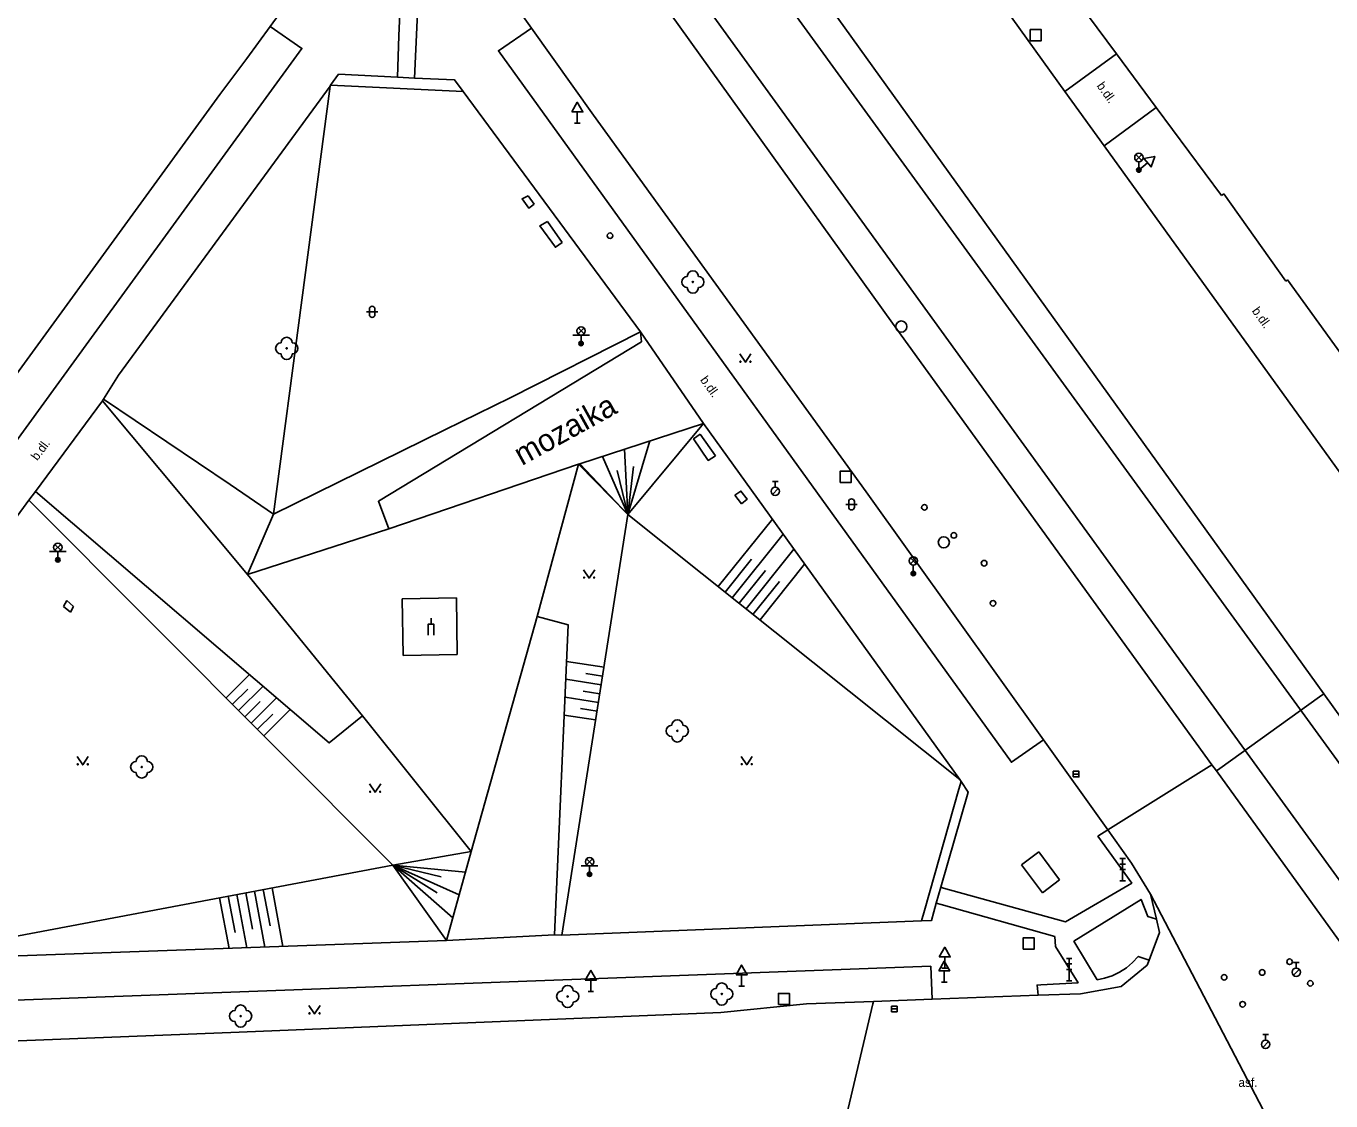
# Model space of a CAD drawing. Extents: x -599770 to -598493, y -1162076 to -1159209.
# Drawn here: x -599039.6 to -598981, y -1159605.2 to -1159556.9 of the extents above; entities that cross this region are included whole.
import ezdxf

# ---------------------------------------------------------------- set-up
doc = ezdxf.new("R2010")
doc.units = 0
doc.layers.add('Podklad', color=7, linetype='Continuous')

msp = doc.modelspace()

# ---------------------------------------------------------------- linework, layer by layer
at = {"layer": 'Podklad'}
for p, q in [((-599014.89, -1159560.791), (-599014.89, -1159561.3)), ((-599015.015, -1159561.3), (-599014.765, -1159561.3)), ((-598989.803, -1159562.97), (-598989.538, -1159562.705)), ((-598989.803, -1159562.705), (-598989.538, -1159562.97)), ((-598989.751, -1159563.305), (-598989.589, -1159563.495)), ((-598989.67, -1159563.025), (-598989.67, -1159563.4)), ((-598989.283, -1159563.07), (-598989.67, -1159563.4)), ((-599024.228, -1159569.643), (-599024.228, -1159569.893)), ((-599023.978, -1159569.643), (-599023.978, -1159569.893)), ((-599024.353, -1159569.768), (-599023.853, -1159569.768)), ((-599015.095, -1159570.815), (-599014.345, -1159570.815)), ((-599014.852, -1159570.76), (-599014.587, -1159570.495)), ((-599014.852, -1159570.495), (-599014.587, -1159570.76)), ((-599014.72, -1159570.815), (-599014.72, -1159571.19)), ((-599006.129, -1159577.966), (-599005.864, -1159577.701)), ((-599006.125, -1159577.392), (-599005.875, -1159577.392)), ((-599006, -1159577.642), (-599006, -1159577.392)), ((-599002.823, -1159578.418), (-599002.323, -1159578.418)), ((-599002.698, -1159578.293), (-599002.698, -1159578.543)), ((-599002.448, -1159578.293), (-599002.448, -1159578.543)), ((-599038.352, -1159580.48), (-599038.087, -1159580.215)), ((-599038.352, -1159580.215), (-599038.087, -1159580.48)), ((-599038.595, -1159580.535), (-599037.845, -1159580.535)), ((-599038.22, -1159580.535), (-599038.22, -1159580.91)), ((-598999.933, -1159581.09), (-598999.668, -1159580.825)), ((-598999.933, -1159580.825), (-598999.668, -1159581.09)), ((-598999.8, -1159581.145), (-598999.8, -1159581.52)), ((-599021.46, -1159583.79), (-599021.46, -1159583.525)), ((-598992.615, -1159590.53), (-598992.365, -1159590.53)), ((-599014.472, -1159594.6), (-599014.207, -1159594.335)), ((-599014.472, -1159594.335), (-599014.207, -1159594.6)), ((-598990.525, -1159594.32), (-598990.275, -1159594.32)), ((-598990.4, -1159595.32), (-598990.4, -1159594.32)), ((-599014.715, -1159594.655), (-599013.965, -1159594.655)), ((-599014.34, -1159594.655), (-599014.34, -1159595.03)), ((-598990.525, -1159594.57), (-598990.275, -1159594.57)), ((-598990.525, -1159594.82), (-598990.275, -1159594.82)), ((-598990.525, -1159595.32), (-598990.275, -1159595.32)), ((-598998.39, -1159598.741), (-598998.39, -1159599.25)), ((-598992.925, -1159598.81), (-598992.675, -1159598.81)), ((-598992.925, -1159599.06), (-598992.675, -1159599.06)), ((-598992.8, -1159599.81), (-598992.8, -1159598.81)), ((-598982.725, -1159598.992), (-598982.475, -1159598.992)), ((-598982.6, -1159599.242), (-598982.6, -1159598.992)), ((-599007.51, -1159599.541), (-599007.51, -1159600.05)), ((-598998.515, -1159599.25), (-598998.265, -1159599.25)), ((-598998.41, -1159599.361), (-598998.41, -1159599.87)), ((-598992.925, -1159599.31), (-598992.675, -1159599.31)), ((-598982.729, -1159599.566), (-598982.464, -1159599.301)), ((-599014.28, -1159599.781), (-599014.28, -1159600.29)), ((-599007.635, -1159600.05), (-599007.385, -1159600.05)), ((-598998.535, -1159599.87), (-598998.285, -1159599.87)), ((-598992.925, -1159599.81), (-598992.675, -1159599.81)), ((-599014.405, -1159600.29), (-599014.155, -1159600.29)), ((-599000.775, -1159601.08), (-599000.525, -1159601.08)), ((-598984.109, -1159602.806), (-598983.844, -1159602.541)), ((-598984.105, -1159602.233), (-598983.855, -1159602.233)), ((-598983.98, -1159602.483), (-598983.98, -1159602.233))]:
    msp.add_line(p, q, dxfattribs=at)
for points in [[(-599008.12, -1159538.83), (-598993, -1159559.88)], [(-599008.48, -1159549.22), (-598981.37, -1159586.93), (-598974.43, -1159596.58), (-598966.25, -1159607.96), (-598965.21, -1159609.41)], [(-598844.33, -1159778.48), (-598871.56, -1159740.72), (-598895.33, -1159707.72), (-598923.14, -1159669.47), (-598961.62, -1159616.26), (-599010.1, -1159549.52)], [(-599022.2, -1159559.27), (-599022, -1159555.02), (-599022.339, -1159554.603), (-599022.356, -1159554.582), (-599023.51, -1159553.16), (-599024.32, -1159552.17), (-599024.11, -1159551.98), (-599023.88, -1159551.82), (-599023.63, -1159551.69), (-599023.36, -1159551.6), (-599023.09, -1159551.53), (-599022.81, -1159551.51), (-599022.57, -1159551.51), (-599022.52, -1159551.01)], [(-599012.96, -1159550.69), (-598985.05, -1159589.26), (-598961.84, -1159621.21), (-598938.14, -1159654.05), (-598918, -1159681.71), (-598847.33, -1159779.54)], [(-598966.93, -1159617.02), (-598979.92, -1159599.06), (-598986.19, -1159590.39), (-598986.39, -1159590.11), (-599000.73, -1159570.28), (-599014.35, -1159551.28)], [(-599020.54, -1159551.99), (-599016.94, -1159557.03), (-599014.16, -1159560.94)], [(-599026.45, -1159553.89), (-599026.1, -1159554.21), (-599024.92, -1159552.74), (-599024.34, -1159553.46), (-599022.82, -1159555.31), (-599022.873, -1159556.697), (-599022.899, -1159557.376), (-599022.934, -1159558.296), (-599022.935, -1159558.302), (-599022.97, -1159559.23)], [(-599026.13, -1159553.45), (-599026.45, -1159553.89), (-599028.68, -1159556.95), (-599029.73, -1159558.39)], [(-598990.68, -1159558.18), (-598993.67, -1159554.14)], [(-599028.68, -1159556.95), (-599027.26, -1159557.94), (-599036.71, -1159570.92)], [(-598993.96, -1159588.99), (-598995.39, -1159590), (-599018.43, -1159558.04), (-599016.94, -1159557.03)], [(-599030.94, -1159560.01), (-599029.73, -1159558.39)], [(-598993, -1159559.88), (-598990.68, -1159558.18)], [(-598988.89, -1159560.59), (-598990.68, -1159558.18)], [(-599035.5, -1159572.62), (-599025.99, -1159559.63), (-599025.97, -1159559.59), (-599025.61, -1159559.1), (-599022.97, -1159559.23), (-599022.2, -1159559.27), (-599020.4, -1159559.35), (-599020.01, -1159559.88), (-599012.05, -1159570.67), (-599012, -1159571.12)], [(-599012.05, -1159570.67), (-599017.9, -1159573.63), (-599020.11, -1159574.71), (-599020.84, -1159575.07), (-599028.53, -1159578.85), (-599025.99, -1159559.63), (-599025.97, -1159559.59), (-599020.01, -1159559.88)], [(-599030.94, -1159560.01), (-599043.76, -1159577.61), (-599044.531, -1159578.668), (-599048.814, -1159584.54), (-599051.95, -1159588.84), (-599052.44, -1159589.51)], [(-598993, -1159559.88), (-598991.23, -1159562.32)], [(-599014.16, -1159560.94), (-599001.91, -1159577.86), (-598993.96, -1159588.99), (-598991.065, -1159593.033), (-598990.81, -1159593.39), (-598990, -1159594.53), (-598989.15, -1159595.92)], [(-598991.23, -1159562.32), (-598988.89, -1159560.59)], [(-598985.96, -1159564.55), (-598988.89, -1159560.59)], [(-598991.23, -1159562.32), (-598976.4, -1159582.85)], [(-598985.85, -1159564.47), (-598985.96, -1159564.55)], [(-598983.07, -1159568.39), (-598985.85, -1159564.47)], [(-599016.83, -1159564.94), (-599017.07, -1159565.11), (-599017.37, -1159564.7), (-599017.09, -1159564.56)], [(-599016.83, -1159564.94), (-599017.09, -1159564.56)], [(-599015.57, -1159566.65), (-599015.87, -1159566.87), (-599016.57, -1159565.9), (-599016.23, -1159565.71)], [(-599015.57, -1159566.65), (-599016.23, -1159565.71)], [(-598983, -1159568.33), (-598983.07, -1159568.39)], [(-598973.81, -1159581.04), (-598980.89, -1159571.25), (-598983, -1159568.33)], [(-599047.4, -1159585.52), (-599043.062, -1159579.707), (-599043.02, -1159579.65), (-599041.12, -1159576.99), (-599036.71, -1159570.92)], [(-599012.05, -1159570.67), (-599009.22, -1159574.79)], [(-599023.36, -1159579.51), (-599023.82, -1159578.28), (-599012, -1159571.12)], [(-599007.59, -1159571.655), (-599007.34, -1159572.03), (-599007.09, -1159571.655)], [(-599036.174, -1159573.687), (-599035.5, -1159572.62)], [(-599024.54, -1159587.91), (-599029.7, -1159581.56), (-599028.53, -1159578.85), (-599030.485, -1159577.529), (-599036.174, -1159573.687), (-599036.22, -1159573.76), (-599039.23, -1159577.84)], [(-599023.36, -1159579.51), (-599029.7, -1159581.56), (-599036.22, -1159573.76)], [(-599023.36, -1159579.51), (-599014.84, -1159576.61), (-599014.78, -1159576.591), (-599009.22, -1159574.79), (-598997.71, -1159590.78), (-598997.657, -1159590.861), (-598997.34, -1159591.35), (-598998.562, -1159595.616), (-598998.766, -1159596.33), (-598998.99, -1159597.11), (-598999.432, -1159597.128), (-599015.58, -1159597.77)], [(-599014.78, -1159576.591), (-599012.62, -1159578.87), (-599009.22, -1159574.79)], [(-599012.62, -1159578.87), (-599009.22, -1159574.79)], [(-599012.62, -1159578.87), (-599011.63, -1159575.57)], [(-599008.69, -1159576.24), (-599009.01, -1159576.44), (-599009.67, -1159575.48), (-599009.37, -1159575.26)], [(-599008.69, -1159576.24), (-599009.37, -1159575.26)], [(-599012.62, -1159578.87), (-599012.77, -1159575.94)], [(-599014.84, -1159576.61), (-599016.69, -1159583.46), (-599019.65, -1159594.01)], [(-599012.62, -1159578.87), (-599014.84, -1159576.61)], [(-599012.62, -1159578.87), (-599013.76, -1159576.26)], [(-599012.62, -1159578.87), (-599012.36, -1159576.71)], [(-599012.62, -1159578.87), (-599013.1, -1159576.89)], [(-599048.91, -1159591.11), (-599043.32, -1159583.42), (-599039.52, -1159578.23), (-599039.23, -1159577.84)], [(-599024.54, -1159587.91), (-599026.04, -1159589.13), (-599039.23, -1159577.84)], [(-599007.82, -1159578), (-599007.54, -1159577.82), (-599007.26, -1159578.18), (-599007.52, -1159578.39)], [(-599023.17, -1159594.62), (-599039.52, -1159578.23)], [(-599007.52, -1159578.39), (-599007.82, -1159578)], [(-599015.58, -1159597.77), (-599012.62, -1159578.87)], [(-599012.62, -1159578.87), (-598997.71, -1159590.78)], [(-599006.13, -1159579.08), (-599008.56, -1159582.11)], [(-599005.65, -1159579.75), (-599007.93, -1159582.61)], [(-599007.06, -1159580.88), (-599008.25, -1159582.36)], [(-599005.16, -1159580.43), (-599007.31, -1159583.11)], [(-599014.61, -1159581.355), (-599014.36, -1159581.73), (-599014.11, -1159581.355)], [(-599006.44, -1159581.38), (-599007.62, -1159582.86)], [(-599004.68, -1159581.1), (-599006.68, -1159583.61)], [(-599005.81, -1159581.88), (-599007, -1159583.36)], [(-599020.31, -1159582.62), (-599022.75, -1159582.66)], [(-599020.28, -1159585.16), (-599020.31, -1159582.62)], [(-599037.96, -1159583), (-599037.82, -1159582.74)], [(-599037.65, -1159583.26), (-599037.96, -1159583)], [(-599037.82, -1159582.74), (-599037.51, -1159583)], [(-599037.51, -1159583), (-599037.65, -1159583.26)], [(-599022.75, -1159582.66), (-599022.71, -1159585.21)], [(-599021.585, -1159584.29), (-599021.585, -1159583.79), (-599021.335, -1159583.79), (-599021.335, -1159584.29)], [(-599016.69, -1159583.46), (-599015.3, -1159583.83), (-599015.92, -1159597.75)], [(-599022.71, -1159585.21), (-599020.28, -1159585.16)], [(-599015.37, -1159585.47), (-599013.69, -1159585.73)], [(-599029.62, -1159586.07), (-599030.66, -1159587.11)], [(-599014.5, -1159586.01), (-599013.76, -1159586.13)], [(-599029.69, -1159586.71), (-599030.38, -1159587.39)], [(-599029.01, -1159586.59), (-599030.1, -1159587.68)], [(-599015.41, -1159586.27), (-599013.82, -1159586.52)], [(-599029.13, -1159587.27), (-599029.82, -1159587.96)], [(-599028.4, -1159587.11), (-599029.53, -1159588.24)], [(-599015.44, -1159587.08), (-599013.94, -1159587.31)], [(-599014.62, -1159586.8), (-599013.88, -1159586.92)], [(-598981.37, -1159586.931), (-598981.56, -1159587.068), (-598986.036, -1159590.275), (-598986.19, -1159590.386)], [(-599028.56, -1159587.84), (-599029.25, -1159588.52)], [(-599027.79, -1159587.63), (-599028.97, -1159588.81)], [(-599024.54, -1159587.91), (-599019.65, -1159594.01), (-599020.77, -1159598.01)], [(-599015.48, -1159587.88), (-599014.07, -1159588.1)], [(-599014.75, -1159587.59), (-599014, -1159587.71)], [(-599037.35, -1159589.745), (-599037.1, -1159590.12), (-599036.85, -1159589.745)], [(-599007.53, -1159589.735), (-599007.28, -1159590.11), (-599007.03, -1159589.735)], [(-598991.065, -1159593.033), (-598986.39, -1159590.11)], [(-598997.657, -1159590.861), (-598997.753, -1159591.202), (-598999.301, -1159596.665), (-598999.432, -1159597.128)], [(-599024.22, -1159590.975), (-599023.97, -1159591.35), (-599023.72, -1159590.975)], [(-598998.562, -1159595.616), (-598998.44, -1159595.65), (-598992.97, -1159597.16), (-598989.99, -1159595.43), (-598991.51, -1159593.32), (-598991.065, -1159593.033)], [(-599020.77, -1159598.01), (-599023.17, -1159594.62), (-599019.65, -1159594.01)], [(-599023.17, -1159594.62), (-599019.65, -1159594.01)], [(-598994.94, -1159594.6), (-598994.16, -1159594.02)], [(-598994.16, -1159594.02), (-598993.23, -1159595.28)], [(-599045.87, -1159598.9), (-599023.17, -1159594.62)], [(-599023.17, -1159594.62), (-599019.91, -1159594.93)], [(-599023.17, -1159594.62), (-599021.19, -1159595.87)], [(-599023.17, -1159594.62), (-599020.77, -1159598.01)], [(-599023.17, -1159594.62), (-599021.01, -1159595.15)], [(-599023.17, -1159594.62), (-599020.48, -1159596.98)], [(-599023.17, -1159594.62), (-599020.19, -1159595.95)], [(-598994, -1159595.87), (-598994.94, -1159594.6)], [(-598993.23, -1159595.28), (-598994, -1159595.87)], [(-599030.53, -1159598.36), (-599030.96, -1159596.09)], [(-599030.26, -1159597.65), (-599030.57, -1159596.02)], [(-599029.73, -1159598.33), (-599030.18, -1159595.94)], [(-599029.48, -1159597.5), (-599029.78, -1159595.87)], [(-599028.92, -1159598.3), (-599029.39, -1159595.79)], [(-599028.69, -1159597.35), (-599029, -1159595.72)], [(-599028.11, -1159598.27), (-599028.6, -1159595.64)], [(-598989.15, -1159595.92), (-598988.88, -1159597.05), (-598988.74, -1159597.65), (-598989.2, -1159598.89), (-598989.29, -1159599.12)], [(-598980.68, -1159612.16), (-598986.07, -1159601.83), (-598988.84, -1159596.52), (-598989.15, -1159595.92)], [(-598998.766, -1159596.33), (-598998.548, -1159596.391), (-598993.45, -1159597.83), (-598993.42, -1159598.27), (-598992.4, -1159599.9), (-598994.073, -1159600), (-598994.24, -1159600.01), (-598994.191, -1159600.468)], [(-598989.2, -1159598.89), (-598989.7, -1159598.72), (-598989.95, -1159598.99), (-598990.23, -1159599.23), (-598990.54, -1159599.43), (-598990.87, -1159599.59), (-598991.22, -1159599.7), (-598991.54, -1159599.77), (-598992.59, -1159598.04), (-598989.57, -1159596.16), (-598989.26, -1159596.93), (-598988.88, -1159597.05)], [(-599020.77, -1159598.01), (-599015.92, -1159597.75), (-599015.58, -1159597.77)], [(-599045.87, -1159598.9), (-599020.77, -1159598.01)], [(-598999.01, -1159599.16), (-599045.78, -1159600.89)], [(-598998.96, -1159600.64), (-598999.01, -1159599.16)], [(-598989.29, -1159599.12), (-598990.47, -1159600.07), (-598992.29, -1159600.4)], [(-599004.6, -1159600.85), (-599001.58, -1159600.74), (-598998.96, -1159600.64), (-598994.191, -1159600.468), (-598992.29, -1159600.4)], [(-599004.02, -1159611), (-599002.53, -1159604.73), (-599001.61, -1159600.85), (-599001.58, -1159600.74)], [(-599004.6, -1159600.85), (-599008.44, -1159601.24), (-599030.08, -1159602.12)], [(-599026.94, -1159600.925), (-599026.69, -1159601.3), (-599026.44, -1159600.925)], [(-599049.27, -1159602.88), (-599046.13, -1159602.75), (-599045.72, -1159602.73), (-599030.08, -1159602.12)]]:
    msp.add_lwpolyline(points, dxfattribs=at)
for points in [[(-598994.55, -1159557.59), (-598994.05, -1159557.59), (-598994.05, -1159557.09), (-598994.55, -1159557.09)], [(-599015.14, -1159560.791), (-599014.64, -1159560.791), (-599014.89, -1159560.358)], [(-598989.445, -1159562.88), (-598989.12, -1159563.26), (-598988.953, -1159562.789)], [(-599003.09, -1159577.43), (-599002.59, -1159577.43), (-599002.59, -1159576.93), (-599003.09, -1159576.93)], [(-598992.615, -1159590.655), (-598992.365, -1159590.655), (-598992.365, -1159590.405), (-598992.615, -1159590.405)], [(-598994.87, -1159598.39), (-598994.37, -1159598.39), (-598994.37, -1159597.89), (-598994.87, -1159597.89)], [(-598998.64, -1159598.741), (-598998.14, -1159598.741), (-598998.39, -1159598.308)], [(-598998.66, -1159599.361), (-598998.16, -1159599.361), (-598998.41, -1159598.928)], [(-599014.53, -1159599.781), (-599014.03, -1159599.781), (-599014.28, -1159599.348)], [(-599007.76, -1159599.541), (-599007.26, -1159599.541), (-599007.51, -1159599.108)], [(-599005.86, -1159600.88), (-599005.36, -1159600.88), (-599005.36, -1159600.38), (-599005.86, -1159600.38)], [(-599000.775, -1159601.205), (-599000.525, -1159601.205), (-599000.525, -1159600.955), (-599000.775, -1159600.955)]]:
    msp.add_lwpolyline(points, close=True, dxfattribs=at)
for centre, radius in [((-598989.67, -1159562.837), 0.188), ((-598989.67, -1159563.4), 0.1), ((-598989.67, -1159563.4), 0.0723), ((-598989.67, -1159563.4), 0.0438), ((-599013.42, -1159566.35), 0.125), ((-599009.7, -1159568.43), 0.025), ((-599000.34, -1159570.43), 0.25), ((-599014.72, -1159570.628), 0.188), ((-599027.94, -1159571.41), 0.025), ((-599014.72, -1159571.19), 0.1), ((-599014.72, -1159571.19), 0.0723), ((-599014.72, -1159571.19), 0.0438), ((-599007.565, -1159572.005), 0.025), ((-599007.115, -1159572.005), 0.025), ((-599006, -1159577.83), 0.188), ((-598999.3, -1159578.55), 0.125), ((-598997.98, -1159579.81), 0.125), ((-599038.22, -1159580.348), 0.188), ((-598998.43, -1159580.12), 0.25), ((-599038.22, -1159580.91), 0.1), ((-599038.22, -1159580.91), 0.0723), ((-599038.22, -1159580.91), 0.0438), ((-598999.8, -1159580.957), 0.188), ((-598999.8, -1159581.52), 0.1), ((-598999.8, -1159581.52), 0.0723), ((-598999.8, -1159581.52), 0.0438), ((-598996.62, -1159581.06), 0.125), ((-599014.585, -1159581.705), 0.025), ((-599014.135, -1159581.705), 0.025), ((-598996.22, -1159582.86), 0.125), ((-599010.4, -1159588.59), 0.025), ((-599037.325, -1159590.095), 0.025), ((-599036.875, -1159590.095), 0.025), ((-599034.45, -1159590.21), 0.025), ((-599007.505, -1159590.085), 0.025), ((-599007.055, -1159590.085), 0.025), ((-599024.195, -1159591.325), 0.025), ((-599023.745, -1159591.325), 0.025), ((-599014.34, -1159594.468), 0.188), ((-599014.34, -1159595.03), 0.1), ((-599014.34, -1159595.03), 0.0723), ((-599014.34, -1159595.03), 0.0438), ((-598982.9, -1159598.96), 0.125), ((-598985.84, -1159599.66), 0.125), ((-598984.13, -1159599.44), 0.125), ((-598982.6, -1159599.43), 0.188), ((-598981.97, -1159599.93), 0.125), ((-599015.32, -1159600.52), 0.025), ((-599008.4, -1159600.41), 0.025), ((-598985.01, -1159600.87), 0.125), ((-599030.01, -1159601.4), 0.025), ((-599026.915, -1159601.275), 0.025), ((-599026.465, -1159601.275), 0.025), ((-598983.98, -1159602.67), 0.188)]:
    msp.add_circle(centre, radius, dxfattribs=at)
for centre, radius, start, end in [((-599009.7, -1159568.18), 0.25, 0, 180), ((-599009.95, -1159568.43), 0.25, 90, 270), ((-599009.45, -1159568.43), 0.25, 270, 90), ((-599009.7, -1159568.68), 0.25, 180, 0), ((-599024.103, -1159569.643), 0.125, 0, 180), ((-599024.103, -1159569.893), 0.125, 180, 0), ((-599027.94, -1159571.16), 0.25, 0, 180), ((-599028.19, -1159571.41), 0.25, 90, 270), ((-599027.69, -1159571.41), 0.25, 270, 90), ((-599027.94, -1159571.66), 0.25, 180, 0), ((-599002.573, -1159578.293), 0.125, 0, 180), ((-599002.573, -1159578.543), 0.125, 180, 0), ((-599010.65, -1159588.59), 0.25, 90, 270), ((-599010.4, -1159588.34), 0.25, 0, 180), ((-599010.15, -1159588.59), 0.25, 270, 90), ((-599010.4, -1159588.84), 0.25, 180, 0), ((-599034.7, -1159590.21), 0.25, 90, 270), ((-599034.45, -1159589.96), 0.25, 0, 180), ((-599034.2, -1159590.21), 0.25, 270, 90), ((-599034.45, -1159590.46), 0.25, 180, 0), ((-599015.32, -1159600.27), 0.25, 0, 180), ((-599008.65, -1159600.41), 0.25, 90, 270), ((-599008.4, -1159600.16), 0.25, 0, 180), ((-599008.15, -1159600.41), 0.25, 270, 90), ((-599015.57, -1159600.52), 0.25, 90, 270), ((-599015.32, -1159600.77), 0.25, 180, 0), ((-599015.07, -1159600.52), 0.25, 270, 90), ((-599008.4, -1159600.66), 0.25, 180, 0), ((-599030.26, -1159601.4), 0.25, 90, 270), ((-599030.01, -1159601.15), 0.25, 0, 180), ((-599029.76, -1159601.4), 0.25, 270, 90), ((-599030.01, -1159601.65), 0.25, 180, 0)]:
    msp.add_arc(centre, radius, start, end, dxfattribs=at)

# ---------------------------------------------------------------- texts
for s, height, rotation, p in [('b.dl.', 0.4, 305.53, (-598991.58, -1159559.62)), ('b.dl.', 0.4, 305.53, (-598984.61, -1159569.73)), ('b.dl.', 0.4, 305.53, (-599009.39, -1159572.83)), ('mozaika', 1, 29.05, (-599017.38, -1159576.7)), ('b.dl.', 0.4, 53.48, (-599039.14, -1159576.48))]:
    msp.add_text(s, height=height, rotation=rotation, dxfattribs=at).set_placement(p)
msp.add_text('asf.', height=0.4, dxfattribs=at).set_placement((-598985.2, -1159604.58))

doc.saveas('drawing.dxf')
